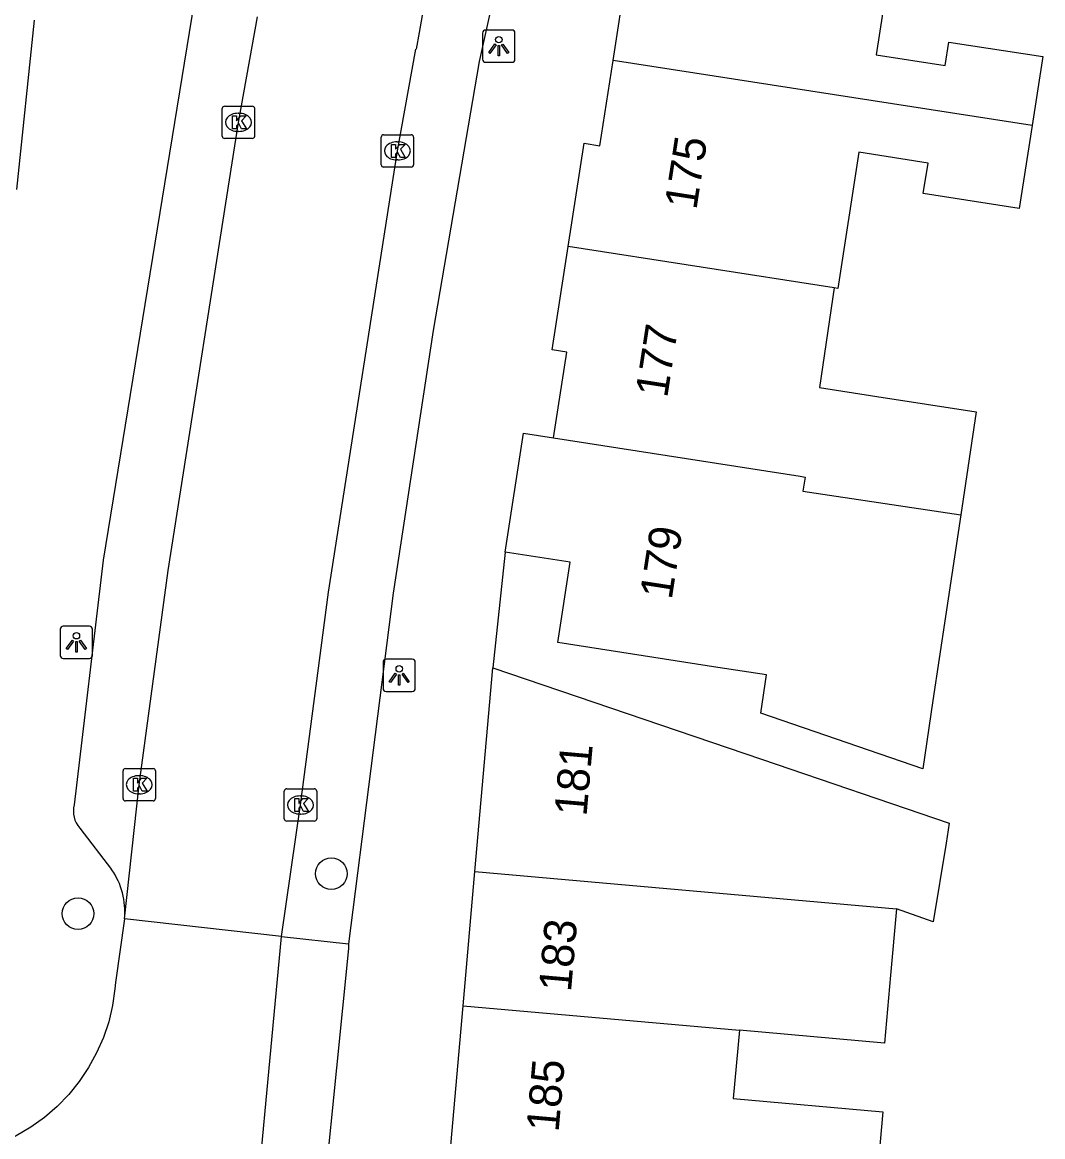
# Model space of a CAD drawing. Extents: x 161253 to 161848, y 384872 to 385383.
# Drawn here: x 161649.49 to 161681, y 385005.15 to 385039.57 of the extents above; entities that cross this region are included whole.
import ezdxf

# ---------------------------------------------------------------- set-up
doc = ezdxf.new("R2010")
doc.units = 0
for name, color, linetype in [('IMGEO_Boom', 7, 'Continuous'), ('IMGEO_Kolk', 7, 'Continuous'), ('IMGEO_Lichtpunt', 7, 'Continuous'), ('IMGEO_Pand', 7, 'Continuous'), ('IMGEO_Pand_nummerreeks', 7, 'Continuous'), ('IMGEO_Parkeervlak_open', 7, 'Continuous'), ('IMGEO_Rijbaan_lokaal_open', 7, 'Continuous'), ('IMGEO_Voetpad_open', 7, 'Continuous')]:
    doc.layers.add(name, color=color, linetype=linetype)

msp = doc.modelspace()

# ---------------------------------------------------------------- linework, layer by layer
at = {"layer": 'IMGEO_Boom'}
for centre in [(161659.036, 385013.269), (161651.215, 385012.036)]:
    msp.add_circle(centre, 0.489, dxfattribs=at)
at = {"layer": 'IMGEO_Kolk'}
for p, q in [((161655.668, 385036.051), (161655.668, 385036.903)), ((161655.743, 385036.977), (161656.595, 385036.977)), ((161656.156, 385036.757), (161656.181, 385036.757)), ((161656.669, 385036.903), (161656.669, 385036.051)), ((161656.179, 385036.197), (161656.154, 385036.197)), ((161660.576, 385035.169), (161660.576, 385036.021)), ((161660.651, 385036.095), (161661.503, 385036.095)), ((161661.577, 385036.021), (161661.577, 385035.169)), ((161656.595, 385035.977), (161655.743, 385035.977)), ((161661.064, 385035.875), (161661.089, 385035.875)), ((161661.503, 385035.095), (161660.651, 385035.095)), ((161661.087, 385035.315), (161661.062, 385035.315)), ((161652.605, 385015.592), (161652.605, 385016.444)), ((161652.68, 385016.518), (161653.532, 385016.518)), ((161653.606, 385016.444), (161653.606, 385015.592)), ((161653.093, 385016.298), (161653.118, 385016.298)), ((161653.116, 385015.738), (161653.091, 385015.738)), ((161657.584, 385014.966), (161657.584, 385015.818)), ((161657.659, 385015.892), (161658.511, 385015.892)), ((161658.585, 385015.818), (161658.585, 385014.966)), ((161653.532, 385015.518), (161652.68, 385015.518)), ((161658.072, 385015.672), (161658.097, 385015.672)), ((161658.095, 385015.112), (161658.07, 385015.112)), ((161658.511, 385014.892), (161657.659, 385014.892))]:
    msp.add_line(p, q, dxfattribs=at)
for points in [[(161655.668, 385036.051), (161655.668, 385036.903)], [(161655.743, 385036.977), (161656.595, 385036.977)], [(161656.669, 385036.903), (161656.669, 385036.051)], [(161655.989, 385036.677), (161656.112, 385036.677), (161656.112, 385036.526), (161656.242, 385036.677), (161656.406, 385036.677), (161656.26, 385036.526), (161656.413, 385036.277), (161656.261, 385036.277), (161656.176, 385036.441), (161656.112, 385036.374), (161656.112, 385036.277), (161655.989, 385036.277), (161655.989, 385036.677)], [(161660.576, 385035.169), (161660.576, 385036.021)], [(161660.651, 385036.095), (161661.503, 385036.095)], [(161661.577, 385036.021), (161661.577, 385035.169)], [(161656.595, 385035.977), (161655.743, 385035.977)], [(161660.897, 385035.795), (161661.02, 385035.795), (161661.02, 385035.644), (161661.15, 385035.795), (161661.314, 385035.795), (161661.168, 385035.644), (161661.321, 385035.395), (161661.169, 385035.395), (161661.084, 385035.559), (161661.02, 385035.492), (161661.02, 385035.395), (161660.897, 385035.395), (161660.897, 385035.795)], [(161661.503, 385035.095), (161660.651, 385035.095)], [(161652.605, 385015.592), (161652.605, 385016.444)], [(161652.68, 385016.518), (161653.532, 385016.518)], [(161653.606, 385016.444), (161653.606, 385015.592)], [(161652.926, 385016.218), (161653.049, 385016.218), (161653.049, 385016.067), (161653.179, 385016.218), (161653.343, 385016.218), (161653.197, 385016.067), (161653.35, 385015.818), (161653.198, 385015.818), (161653.113, 385015.982), (161653.049, 385015.915), (161653.049, 385015.818), (161652.926, 385015.818), (161652.926, 385016.218)], [(161657.584, 385014.966), (161657.584, 385015.818)], [(161657.659, 385015.892), (161658.511, 385015.892)], [(161658.585, 385015.818), (161658.585, 385014.966)], [(161653.532, 385015.518), (161652.68, 385015.518)], [(161657.905, 385015.592), (161658.028, 385015.592), (161658.028, 385015.441), (161658.158, 385015.592), (161658.322, 385015.592), (161658.176, 385015.441), (161658.329, 385015.192), (161658.177, 385015.192), (161658.092, 385015.356), (161658.028, 385015.289), (161658.028, 385015.192), (161657.905, 385015.192), (161657.905, 385015.592)], [(161658.511, 385014.892), (161657.659, 385014.892)]]:
    msp.add_lwpolyline(points, dxfattribs=at)
for centre, start, end in [((161655.745, 385036.901), 91.552, 178.448), ((161655.745, 385036.901), 91.552, 178.448), ((161656.593, 385036.901), 1.552, 88.448), ((161656.593, 385036.901), 1.552, 88.448), ((161655.745, 385036.053), 181.552, 268.448), ((161655.745, 385036.053), 181.552, 268.448), ((161656.593, 385036.053), 271.552, 358.448), ((161656.593, 385036.053), 271.552, 358.448), ((161660.653, 385036.019), 91.552, 178.448), ((161660.653, 385036.019), 91.552, 178.448), ((161661.501, 385036.019), 1.552, 88.448), ((161661.501, 385036.019), 1.552, 88.448), ((161660.653, 385035.171), 181.552, 268.448), ((161660.653, 385035.171), 181.552, 268.448), ((161661.501, 385035.171), 271.552, 358.448), ((161661.501, 385035.171), 271.552, 358.448), ((161652.682, 385016.442), 91.552, 178.448), ((161652.682, 385016.442), 91.552, 178.448), ((161653.53, 385016.442), 1.552, 88.448), ((161653.53, 385016.442), 1.552, 88.448), ((161657.661, 385015.816), 91.552, 178.448), ((161657.661, 385015.816), 91.552, 178.448), ((161658.509, 385015.816), 1.552, 88.448), ((161658.509, 385015.816), 1.552, 88.448), ((161652.682, 385015.594), 181.552, 268.448), ((161652.682, 385015.594), 181.552, 268.448), ((161653.53, 385015.594), 271.552, 358.448), ((161653.53, 385015.594), 271.552, 358.448), ((161657.661, 385014.968), 181.552, 268.448), ((161657.661, 385014.968), 181.552, 268.448), ((161658.509, 385014.968), 271.552, 358.448), ((161658.509, 385014.968), 271.552, 358.448)]:
    msp.add_arc(centre, 0.0765, start, end, dxfattribs=at)
for centre, major_axis, ratio, start_param, end_param in [((161656.155, 385036.477), (-0.387, 0.002), 0.722429, 4.712389, 7.853982), ((161656.18, 385036.477), (-0.39, 0.002), 0.717154, 1.570796, 4.712389), ((161661.063, 385035.595), (-0.387, 0.002), 0.722429, 4.712389, 7.853982), ((161661.088, 385035.595), (-0.39, 0.002), 0.717154, 1.570796, 4.712389), ((161653.092, 385016.018), (-0.387, 0.002), 0.722429, 4.712389, 7.853982), ((161653.117, 385016.018), (-0.39, 0.002), 0.717154, 1.570796, 4.712389), ((161658.071, 385015.392), (-0.387, 0.002), 0.722429, 4.712389, 7.853982), ((161658.096, 385015.392), (-0.39, 0.002), 0.717154, 1.570796, 4.712389)]:
    msp.add_ellipse(centre, major_axis=major_axis, ratio=ratio, start_param=start_param, end_param=end_param, dxfattribs=at)
at = {"layer": 'IMGEO_Lichtpunt'}
for p, q in [((161663.709, 385039.233), (161663.709, 385038.426)), ((161663.709, 385039.233), (161663.709, 385038.426)), ((161664.611, 385039.328), (161663.803, 385039.328)), ((161664.611, 385039.328), (161663.803, 385039.328)), ((161664.705, 385038.426), (161664.705, 385039.233)), ((161664.705, 385038.426), (161664.705, 385039.233)), ((161663.803, 385038.332), (161664.611, 385038.332)), ((161663.803, 385038.332), (161664.611, 385038.332)), ((161651.568, 385020.916), (161650.76, 385020.916)), ((161651.568, 385020.916), (161650.76, 385020.916)), ((161650.666, 385020.821), (161650.666, 385020.014)), ((161650.666, 385020.821), (161650.666, 385020.014)), ((161651.662, 385020.014), (161651.662, 385020.821)), ((161651.662, 385020.014), (161651.662, 385020.821)), ((161650.76, 385019.92), (161651.568, 385019.92)), ((161650.76, 385019.92), (161651.568, 385019.92)), ((161661.536, 385019.893), (161660.728, 385019.893)), ((161661.536, 385019.893), (161660.728, 385019.893)), ((161660.634, 385019.798), (161660.634, 385018.991)), ((161660.634, 385019.798), (161660.634, 385018.991)), ((161661.63, 385018.991), (161661.63, 385019.798)), ((161661.63, 385018.991), (161661.63, 385019.798)), ((161660.728, 385018.897), (161661.536, 385018.897)), ((161660.728, 385018.897), (161661.536, 385018.897))]:
    msp.add_line(p, q, dxfattribs=at)
for points in [[(161664.083, 385038.897), (161664.122, 385038.869), (161663.934, 385038.607), (161663.896, 385038.634), (161664.083, 385038.897)], [(161664.185, 385038.849), (161664.232, 385038.849), (161664.232, 385038.527), (161664.185, 385038.527), (161664.185, 385038.849)], [(161664.295, 385038.869), (161664.333, 385038.896), (161664.52, 385038.634), (161664.481, 385038.606), (161664.295, 385038.869)], [(161651.04, 385020.485), (161651.079, 385020.457), (161650.891, 385020.195), (161650.853, 385020.222), (161651.04, 385020.485)], [(161651.142, 385020.437), (161651.189, 385020.437), (161651.189, 385020.115), (161651.142, 385020.115), (161651.142, 385020.437)], [(161651.252, 385020.457), (161651.29, 385020.484), (161651.477, 385020.222), (161651.438, 385020.194), (161651.252, 385020.457)], [(161661.008, 385019.462), (161661.047, 385019.434), (161660.859, 385019.172), (161660.821, 385019.199), (161661.008, 385019.462)], [(161661.11, 385019.414), (161661.157, 385019.414), (161661.157, 385019.092), (161661.11, 385019.092), (161661.11, 385019.414)], [(161661.22, 385019.434), (161661.258, 385019.461), (161661.445, 385019.199), (161661.406, 385019.171), (161661.22, 385019.434)]]:
    msp.add_lwpolyline(points, dxfattribs=at)
for centre in [(161664.208, 385039.031), (161651.165, 385020.619), (161661.133, 385019.596)]:
    msp.add_circle(centre, 0.0994, dxfattribs=at)
for centre, start, end in [((161663.803, 385039.233), 90, 180), ((161663.803, 385039.233), 90, 180), ((161664.611, 385039.233), 0, 90), ((161664.611, 385039.233), 0, 90), ((161663.803, 385038.426), 180, 270), ((161663.803, 385038.426), 180, 270), ((161664.611, 385038.426), 270, 0), ((161664.611, 385038.426), 270, 360), ((161650.76, 385020.821), 90, 180), ((161650.76, 385020.821), 90, 180), ((161651.568, 385020.821), 0, 90), ((161651.568, 385020.821), 0, 90), ((161650.76, 385020.014), 180, 270), ((161650.76, 385020.014), 180, 270), ((161651.568, 385020.014), 270, 0), ((161651.568, 385020.014), 270, 360), ((161660.728, 385019.798), 90, 180), ((161660.728, 385019.798), 90, 180), ((161661.536, 385019.798), 0, 90), ((161661.536, 385019.798), 0, 90), ((161660.728, 385018.991), 180, 270), ((161660.728, 385018.991), 180, 270), ((161661.536, 385018.991), 270, 0), ((161661.536, 385018.991), 270, 360)]:
    msp.add_arc(centre, 0.0946, start, end, dxfattribs=at)
at = {"layer": 'IMGEO_Pand'}
for points in [[(161667.738, 385038.385), (161668.145, 385041.013), (161667.694, 385041.083), (161668.195, 385044.318)], [(161676.55, 385043.02), (161675.859, 385038.559), (161677.993, 385038.228), (161678.106, 385038.955), (161681.004, 385038.506), (161680.674, 385036.376)], [(161649.323, 385034.407), (161649.867, 385039.628)], [(161666.347, 385032.64), (161666.84, 385035.829), (161667.331, 385035.753), (161667.738, 385038.385)], [(161680.674, 385036.376), (161667.738, 385038.385)], [(161680.674, 385036.376), (161680.278, 385033.82), (161677.317, 385034.278), (161677.463, 385035.219), (161675.324, 385035.551), (161674.673, 385031.347), (161674.569, 385031.363)], [(161665.898, 385026.728), (161666.308, 385029.38), (161665.853, 385029.45), (161666.347, 385032.64)], [(161674.569, 385031.363), (161666.347, 385032.64)], [(161674.569, 385031.363), (161674.114, 385028.289), (161675.886, 385028.014), (161678.95, 385027.54), (161678.473, 385024.352)], [(161664.404, 385023.198), (161664.972, 385026.872), (161665.898, 385026.728)], [(161665.898, 385026.728), (161673.514, 385025.545), (161673.664, 385025.522), (161673.598, 385025.081), (161678.473, 385024.352)], [(161678.473, 385024.352), (161678.004, 385021.216), (161677.615, 385018.615), (161677.3, 385016.513), (161672.295, 385018.224), (161672.479, 385019.409), (161670.968, 385019.643), (161666.026, 385020.409), (161666.409, 385022.888), (161664.404, 385023.198)], [(161663.472, 385013.333), (161664.028, 385019.626)], [(161664.028, 385019.626), (161672.318, 385016.806), (161678.12, 385014.832), (161678.018, 385014.212), (161677.62, 385011.788), (161676.486, 385012.181)], [(161663.106, 385009.192), (161663.472, 385013.333)], [(161663.472, 385013.333), (161676.486, 385012.181)], [(161676.486, 385012.181), (161676.306, 385010.139), (161676.12, 385008.04), (161671.636, 385008.437)], [(161662.725, 385004.875), (161663.106, 385009.192)], [(161663.106, 385009.192), (161671.636, 385008.437)], [(161671.636, 385008.437), (161671.449, 385006.324), (161676.071, 385005.916), (161675.876, 385003.712)]]:
    msp.add_lwpolyline(points, dxfattribs=at)
at = {"layer": 'IMGEO_Parkeervlak_open'}
msp.add_lwpolyline([(161657.499, 385011.335), (161659.569, 385011.102)], dxfattribs=at)
at = {"layer": 'IMGEO_Rijbaan_lokaal_open'}
for points in [[(161652.652, 385011.88), (161653.106, 385016.018), (161654.001, 385022.639), (161656.169, 385036.477), (161656.758, 385039.739)], [(161657.499, 385011.335), (161658.085, 385015.392), (161658.947, 385021.963), (161661.077, 385035.595), (161661.651, 385038.734)], [(161652.652, 385011.88), (161652.371, 385009.91), (161652.354, 385009.712), (161652.28, 385009.2), (161652.161, 385008.697), (161651.997, 385008.206), (161651.789, 385007.733), (161651.541, 385007.279), (161651.253, 385006.849), (161650.927, 385006.447), (161650.567, 385006.076), (161650.175, 385005.738), (161649.755, 385005.437), (161649.309, 385005.174), (161648.842, 385004.953), (161648.357, 385004.773), (161647.857, 385004.638), (161647.348, 385004.548), (161646.832, 385004.504), (161646.315, 385004.507)], [(161657.499, 385011.335), (161652.652, 385011.88)], [(161655.629, 384981.742), (161655.87, 384992.07), (161656.436, 385000), (161657.499, 385011.335)]]:
    msp.add_lwpolyline(points, dxfattribs=at)
msp.add_arc((162111.197, 384956.152), 457.068, 165.34579, 169.59072, dxfattribs=at)
at = {"layer": 'IMGEO_Voetpad_open'}
for points in [[(161670.83, 385070.871), (161663.603, 385038.359), (161662.18, 385030.048), (161660.945, 385021.934), (161659.569, 385011.102)], [(161654.799, 385040.199), (161651.988, 385022.958), (161651.094, 385015.401)], [(161664.404, 385023.198), (161664.028, 385019.626)], [(161651.266, 385014.676), (161652.252, 385013.404)], [(161659.569, 385011.102), (161659.568, 385010.955), (161658.464, 385000), (161658.055, 384993.718), (161657.641, 384981.66)]]:
    msp.add_lwpolyline(points, dxfattribs=at)
for centre, radius, start, end in [((161651.892, 385015.207), 0.821, 166.3641, 220.3283), ((161650.336, 385012.087), 2.325, 354.9018, 34.5113)]:
    msp.add_arc(centre, radius, start, end, dxfattribs=at)

# ---------------------------------------------------------------- texts
at = {"layer": 'IMGEO_Pand_nummerreeks'}
for s, rotation, p in [('175', 81.1767, (161670.308, 385033.752)), ('177', 81.1767, (161669.407, 385027.943)), ('179', 81.2168, (161669.546, 385021.712)), ('181', 84.9582, (161666.915, 385015.023)), ('183', 84.9467, (161666.436, 385009.599)), ('185', 84.9472, (161666.053, 385005.271))]:
    msp.add_text(s, height=1, rotation=rotation, dxfattribs=at).set_placement(p)

doc.saveas('drawing.dxf')
